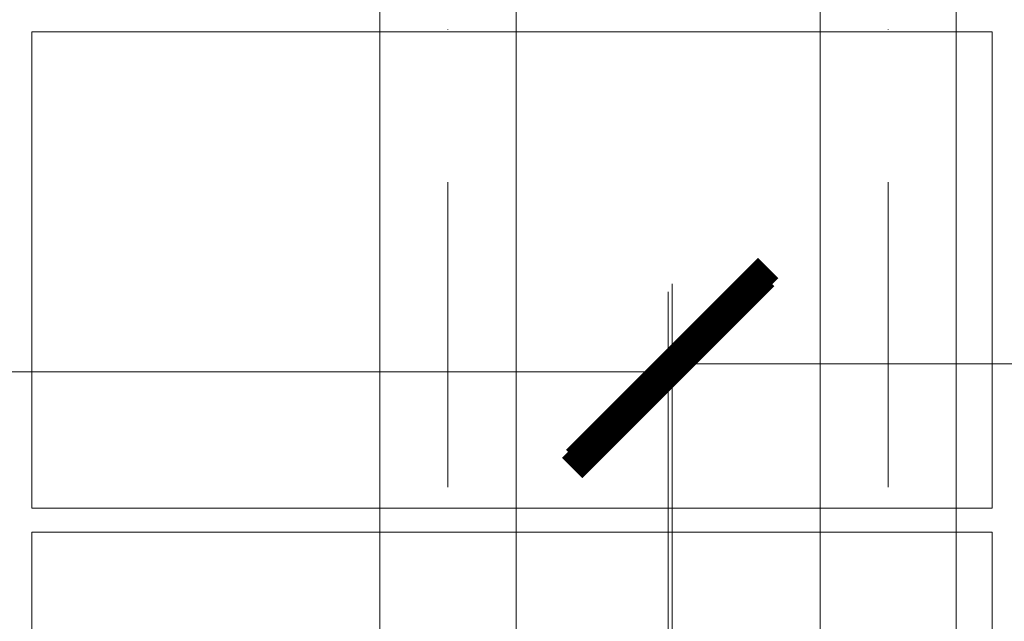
# Model space of a CAD drawing. Header units: millimetres. Extents: x -15830 to 4680139, y -28864 to 2281735.
# Tile 441 of 577: x 291394 to 292624, y 244962 to 245713. Entities that reach past the tile are written whole.
import ezdxf

# ---------------------------------------------------------------- set-up
doc = ezdxf.new("R2010")
doc.units = ezdxf.units.MM
doc.linetypes.add('CENTERX2', pattern=[101.6, 63.5, -12.7, 12.7, -12.7])
doc.linetypes.add('DASHDOT', pattern=[25.4, 12.7, -6.35, 0, -6.35])
for name, color, linetype, lineweight in [('A99_FVE', 30, 'Continuous', 5), ('A99_N_koty-200', 5, 'Continuous', 5), ('A99_N_koty-200 @ 200', 5, 'Continuous', 5), ('A99_S_osy', 1, 'CENTERX2', 5)]:
    doc.layers.add(name, color=color, linetype=linetype, lineweight=lineweight)
doc.styles.add('A99_kota', font='isocpeur.ttf', dxfattribs={"height": 2})
doc.dimstyles.new('A99_kota_200 new', dxfattribs={"dimscale": 200, "dimtxt": 2, "dimasz": 1.2, "dimexe": 0.5, "dimexo": 1.5, "dimgap": 0.3, "dimtad": 1, "dimdec": 0, "dimzin": 3, "dimdsep": 46, "dimtxsty": 'A99_kota', "dimblk": 'ARCHTICK', "dimcen": 2.5, "dimazin": 2, "dimtfac": 0.75, "dimtdec": 0, "dimtmove": 2, "dimatfit": 0, "dimfxl": 0, "dimtolj": 1, "dimtzin": 0, "dimlwd": 5, "dimlwe": 5, "dimarcsym": 0})

# ---------------------------------------------------------------- blocks, each defined once
blk = doc.blocks.new('_ArchTick')
at = {"color": 0, "linetype": 'ByBlock', "const_width": 0.15}
blk.add_lwpolyline([(-0.5, -0.5), (0.5, 0.5)], dxfattribs=at)
blk = doc.blocks.new('*D107')
at = {"layer": 'A99_N_koty-200', "color": 0, "linetype": 'Continuous', "lineweight": 5, "ltscale": 10, "transparency": 16777216}
for p, q in [((243929, 244473.3), (243929, 245373.3)), ((292204, 244473.3), (292204, 245373.3)), ((243929, 245273.3), (292204, 245273.3))]:
    blk.add_line(p, q, dxfattribs=at)
at = {"layer": 'Defpoints', "color": 0, "linetype": 'Continuous', "ltscale": 10, "transparency": 16777216}
for p in [(292204, 245273.3), (243929, 243203.3), (292204, 243203.3)]:
    blk.add_point(p, dxfattribs=at)
at = {"layer": 'A99_N_koty-200', "color": 0, "linetype": 'Continuous', "lineweight": 5, "ltscale": 10, "transparency": 16777216, "xscale": 240, "yscale": 240, "zscale": 240, "rotation": 180}
blk.add_blockref('_ArchTick', (243929, 245273.3), dxfattribs=at)
at = {"layer": 'A99_N_koty-200', "color": 0, "linetype": 'Continuous', "lineweight": 5, "ltscale": 10, "transparency": 16777216, "xscale": 240, "yscale": 240, "zscale": 240}
blk.add_blockref('_ArchTick', (292204, 245273.3), dxfattribs=at)
at = {"layer": 'A99_N_koty-200', "color": 0, "linetype": 'Continuous', "ltscale": 10, "transparency": 16777216, "insert": (268707.7, 245613.3), "char_height": 400, "attachment_point": 5, "style": 'A99_kota'}
blk.add_mtext('\\A1;48275', dxfattribs=at)
blk = doc.blocks.new('*D114')
at = {"layer": 'A99_N_koty-200', "color": 0, "linetype": 'Continuous', "lineweight": 5, "ltscale": 10, "transparency": 16777216}
for p, q in [((292209, 244483.3), (292209, 245383.3)), ((329424, 244483.3), (329424, 245383.3)), ((292209, 245283.3), (329424, 245283.3))]:
    blk.add_line(p, q, dxfattribs=at)
at = {"layer": 'Defpoints', "color": 0, "linetype": 'Continuous', "ltscale": 10, "transparency": 16777216}
for p in [(329424, 245283.3), (292209, 243203.3), (329424, 243203.3)]:
    blk.add_point(p, dxfattribs=at)
at = {"layer": 'A99_N_koty-200', "color": 0, "linetype": 'Continuous', "lineweight": 5, "ltscale": 10, "transparency": 16777216, "xscale": 240, "yscale": 240, "zscale": 240, "rotation": 180}
blk.add_blockref('_ArchTick', (292209, 245283.3), dxfattribs=at)
at = {"layer": 'A99_N_koty-200', "color": 0, "linetype": 'Continuous', "lineweight": 5, "ltscale": 10, "transparency": 16777216, "xscale": 240, "yscale": 240, "zscale": 240}
blk.add_blockref('_ArchTick', (329424, 245283.3), dxfattribs=at)
at = {"layer": 'A99_N_koty-200', "color": 0, "linetype": 'Continuous', "ltscale": 10, "transparency": 16777216, "insert": (310816.5, 245543.3), "char_height": 400, "attachment_point": 5, "style": 'A99_kota'}
blk.add_mtext('\\A1;37215', dxfattribs=at)
blk = doc.blocks.new('*U829')
at = {"layer": 'A99_N_koty-200 @ 200', "linetype": 'Continuous', "ltscale": 10}
dim = blk.add_linear_dim(base=(292204, 245273.3), p1=(243929, 243203.3), p2=(292204, 243203.3), dimstyle='A99_kota_200 new', override={"dimscale": 200, "dimtix": 1, "dimtofl": 1, "dimtmove": 2, "dimatfit": 3}, dxfattribs=at)
dim.commit()
dim.dimension.update_dxf_attribs({"geometry": '*D107', "text_midpoint": (268707.7, 245613.3), "dimtype": 128})
blk = doc.blocks.new('*U830')
at = {"layer": 'A99_N_koty-200 @ 200', "linetype": 'Continuous', "ltscale": 10}
dim = blk.add_linear_dim(base=(329424, 245283.3), p1=(292209, 243203.3), p2=(329424, 243203.3), dimstyle='A99_kota_200 new', override={"dimscale": 200, "dimtix": 1, "dimtofl": 1, "dimtmove": 2, "dimatfit": 3}, dxfattribs=at)
dim.commit()
dim.dimension.update_dxf_attribs({"geometry": '*D114', "text_midpoint": (310816.5, 245543.3)})

msp = doc.modelspace()

# ---------------------------------------------------------------- linework, layer by layer
at = {"layer": 'A99_FVE', "linetype": 'Continuous', "lineweight": 15, "ltscale": 2}
for points in [[(291843.95, 249588.252), (292013.95, 249588.252), (292013.95, 243823.252), (291843.95, 243823.252)], [(292393.95, 249588.252), (292563.95, 249588.252), (292563.95, 243823.252), (292393.95, 243823.252)]]:
    msp.add_lwpolyline(points, close=True, dxfattribs=at)
at = {"layer": 'A99_FVE', "lineweight": 5, "ltscale": 2}
for points in [[(292608.95, 245103.252), (292608.95, 245698.252), (291408.95, 245698.252), (291408.95, 245103.252)], [(292608.95, 244478.252), (292608.95, 245073.252), (291408.95, 245073.252), (291408.95, 244478.252)]]:
    msp.add_lwpolyline(points, close=True, dxfattribs=at)
at = {"layer": 'A99_S_osy', "linetype": 'DASHDOT', "lineweight": 5, "ltscale": 30}
for points in [[(291928.95, 344583.252), (291928.95, 241173.252)], [(292478.95, 344583.252), (292478.95, 241173.252)]]:
    msp.add_lwpolyline(points, dxfattribs=at)

# ---------------------------------------------------------------- block references
at = {"layer": 'A99_N_koty-200'}
for name in ['*U829', '*U830']:
    msp.add_blockref(name, (0, 0), dxfattribs=at)

doc.saveas('drawing.dxf')
